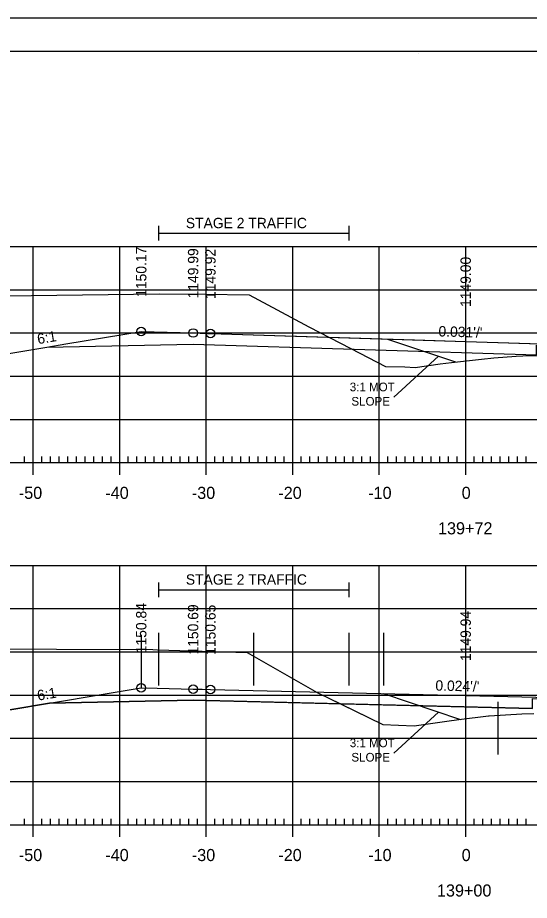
# Model space of a CAD drawing. Extents: x 1322838 to 1324533, y 339903 to 351025.
# Drawn here: x 1323651.9 to 1323711.1, y 342574.4 to 342676.5 of the extents above; entities that cross this region are included whole.
import ezdxf

# ---------------------------------------------------------------- set-up
doc = ezdxf.new("R2010")
doc.units = 0
for name, color, linetype in [('R_Alt Surface', 7, 'Continuous'), ('R_Axis', 7, 'Continuous'), ('R_Axis Annot', 7, 'Continuous'), ('R_Border', 7, 'Continuous'), ('R_Exist Surface', 7, 'Continuous'), ('R_Fin Surface', 7, 'Continuous'), ('R_Fin Surface Annot', 7, 'Continuous'), ('R_Grid', 7, 'Continuous'), ('R_MOT', 7, 'Continuous'), ('R_No Plot', 7, 'Continuous')]:
    doc.layers.add(name, color=color, linetype=linetype)

msp = doc.modelspace()

# ---------------------------------------------------------------- linework, layer by layer
at = {"layer": 'R_Alt Surface'}
for points in [[(1323655.31, 342638.41), (1323672.21, 342638.74), (1323711.91, 342637.5), (1323711.92, 342638.63), (1323733.91, 342637.94), (1323733.92, 342636.82), (1323735.22, 342636.78), (1323749.68, 342636.42)], [(1323655.61, 342597.23), (1323672.21, 342597.56), (1323711.45, 342596.62), (1323711.46, 342597.75), (1323733.44, 342597.22), (1323733.45, 342596.1), (1323735.22, 342596.05), (1323749.21, 342595.77)]]:
    msp.add_lwpolyline(points, dxfattribs=at)
at = {"layer": 'R_Axis'}
for p, q in [((1323653.72, 342623.65), (1323653.72, 342626.45)), ((1323663.72, 342623.65), (1323663.72, 342626.45)), ((1323673.72, 342623.65), (1323673.72, 342626.45)), ((1323683.72, 342623.65), (1323683.72, 342626.45)), ((1323693.72, 342623.65), (1323693.72, 342626.45)), ((1323703.72, 342623.65), (1323703.72, 342626.45)), ((1323563.72, 342625.05), (1323843.72, 342625.05)), ((1323652.72, 342625.05), (1323652.72, 342625.75)), ((1323654.72, 342625.05), (1323654.72, 342625.75)), ((1323655.72, 342625.05), (1323655.72, 342625.75)), ((1323656.72, 342625.05), (1323656.72, 342625.75)), ((1323657.72, 342625.05), (1323657.72, 342625.75)), ((1323658.72, 342625.05), (1323658.72, 342625.75)), ((1323659.72, 342625.05), (1323659.72, 342625.75)), ((1323660.72, 342625.05), (1323660.72, 342625.75)), ((1323661.72, 342625.05), (1323661.72, 342625.75)), ((1323662.72, 342625.05), (1323662.72, 342625.75)), ((1323664.72, 342625.05), (1323664.72, 342625.75)), ((1323665.72, 342625.05), (1323665.72, 342625.75)), ((1323666.72, 342625.05), (1323666.72, 342625.75)), ((1323667.72, 342625.05), (1323667.72, 342625.75)), ((1323668.72, 342625.05), (1323668.72, 342625.75)), ((1323669.72, 342625.05), (1323669.72, 342625.75)), ((1323670.72, 342625.05), (1323670.72, 342625.75)), ((1323671.72, 342625.05), (1323671.72, 342625.75)), ((1323672.72, 342625.05), (1323672.72, 342625.75)), ((1323674.72, 342625.05), (1323674.72, 342625.75)), ((1323675.72, 342625.05), (1323675.72, 342625.75)), ((1323676.72, 342625.05), (1323676.72, 342625.75)), ((1323677.72, 342625.05), (1323677.72, 342625.75)), ((1323678.72, 342625.05), (1323678.72, 342625.75)), ((1323679.72, 342625.05), (1323679.72, 342625.75)), ((1323680.72, 342625.05), (1323680.72, 342625.75)), ((1323681.72, 342625.05), (1323681.72, 342625.75)), ((1323682.72, 342625.05), (1323682.72, 342625.75)), ((1323684.72, 342625.05), (1323684.72, 342625.75)), ((1323685.72, 342625.05), (1323685.72, 342625.75)), ((1323686.72, 342625.05), (1323686.72, 342625.75)), ((1323687.72, 342625.05), (1323687.72, 342625.75)), ((1323688.72, 342625.05), (1323688.72, 342625.75)), ((1323689.72, 342625.05), (1323689.72, 342625.75)), ((1323690.72, 342625.05), (1323690.72, 342625.75)), ((1323691.72, 342625.05), (1323691.72, 342625.75)), ((1323692.72, 342625.05), (1323692.72, 342625.75)), ((1323694.72, 342625.05), (1323694.72, 342625.75)), ((1323695.72, 342625.05), (1323695.72, 342625.75)), ((1323696.72, 342625.05), (1323696.72, 342625.75)), ((1323697.72, 342625.05), (1323697.72, 342625.75)), ((1323698.72, 342625.05), (1323698.72, 342625.75)), ((1323699.72, 342625.05), (1323699.72, 342625.75)), ((1323700.72, 342625.05), (1323700.72, 342625.75)), ((1323701.72, 342625.05), (1323701.72, 342625.75)), ((1323702.72, 342625.05), (1323702.72, 342625.75)), ((1323704.72, 342625.05), (1323704.72, 342625.75)), ((1323705.72, 342625.05), (1323705.72, 342625.75)), ((1323706.72, 342625.05), (1323706.72, 342625.75)), ((1323707.72, 342625.05), (1323707.72, 342625.75)), ((1323708.72, 342625.05), (1323708.72, 342625.75)), ((1323709.72, 342625.05), (1323709.72, 342625.75)), ((1323710.72, 342625.05), (1323710.72, 342625.75)), ((1323653.72, 342581.76), (1323653.72, 342584.56)), ((1323663.72, 342581.76), (1323663.72, 342584.56)), ((1323673.72, 342581.76), (1323673.72, 342584.56)), ((1323683.72, 342581.76), (1323683.72, 342584.56)), ((1323693.72, 342581.76), (1323693.72, 342584.56)), ((1323703.72, 342581.76), (1323703.72, 342584.56)), ((1323563.72, 342583.16), (1323843.72, 342583.16)), ((1323652.72, 342583.16), (1323652.72, 342583.86)), ((1323654.72, 342583.16), (1323654.72, 342583.86)), ((1323655.72, 342583.16), (1323655.72, 342583.86)), ((1323656.72, 342583.16), (1323656.72, 342583.86)), ((1323657.72, 342583.16), (1323657.72, 342583.86)), ((1323658.72, 342583.16), (1323658.72, 342583.86)), ((1323659.72, 342583.16), (1323659.72, 342583.86)), ((1323660.72, 342583.16), (1323660.72, 342583.86)), ((1323661.72, 342583.16), (1323661.72, 342583.86)), ((1323662.72, 342583.16), (1323662.72, 342583.86)), ((1323664.72, 342583.16), (1323664.72, 342583.86)), ((1323665.72, 342583.16), (1323665.72, 342583.86)), ((1323666.72, 342583.16), (1323666.72, 342583.86)), ((1323667.72, 342583.16), (1323667.72, 342583.86)), ((1323668.72, 342583.16), (1323668.72, 342583.86)), ((1323669.72, 342583.16), (1323669.72, 342583.86)), ((1323670.72, 342583.16), (1323670.72, 342583.86)), ((1323671.72, 342583.16), (1323671.72, 342583.86)), ((1323672.72, 342583.16), (1323672.72, 342583.86)), ((1323674.72, 342583.16), (1323674.72, 342583.86)), ((1323675.72, 342583.16), (1323675.72, 342583.86)), ((1323676.72, 342583.16), (1323676.72, 342583.86)), ((1323677.72, 342583.16), (1323677.72, 342583.86)), ((1323678.72, 342583.16), (1323678.72, 342583.86)), ((1323679.72, 342583.16), (1323679.72, 342583.86)), ((1323680.72, 342583.16), (1323680.72, 342583.86)), ((1323681.72, 342583.16), (1323681.72, 342583.86)), ((1323682.72, 342583.16), (1323682.72, 342583.86)), ((1323684.72, 342583.16), (1323684.72, 342583.86)), ((1323685.72, 342583.16), (1323685.72, 342583.86)), ((1323686.72, 342583.16), (1323686.72, 342583.86)), ((1323687.72, 342583.16), (1323687.72, 342583.86)), ((1323688.72, 342583.16), (1323688.72, 342583.86)), ((1323689.72, 342583.16), (1323689.72, 342583.86)), ((1323690.72, 342583.16), (1323690.72, 342583.86)), ((1323691.72, 342583.16), (1323691.72, 342583.86)), ((1323692.72, 342583.16), (1323692.72, 342583.86)), ((1323694.72, 342583.16), (1323694.72, 342583.86)), ((1323695.72, 342583.16), (1323695.72, 342583.86)), ((1323696.72, 342583.16), (1323696.72, 342583.86)), ((1323697.72, 342583.16), (1323697.72, 342583.86)), ((1323698.72, 342583.16), (1323698.72, 342583.86)), ((1323699.72, 342583.16), (1323699.72, 342583.86)), ((1323700.72, 342583.16), (1323700.72, 342583.86)), ((1323701.72, 342583.16), (1323701.72, 342583.86)), ((1323702.72, 342583.16), (1323702.72, 342583.86)), ((1323704.72, 342583.16), (1323704.72, 342583.86)), ((1323705.72, 342583.16), (1323705.72, 342583.86)), ((1323706.72, 342583.16), (1323706.72, 342583.86)), ((1323707.72, 342583.16), (1323707.72, 342583.86)), ((1323708.72, 342583.16), (1323708.72, 342583.86)), ((1323709.72, 342583.16), (1323709.72, 342583.86)), ((1323710.72, 342583.16), (1323710.72, 342583.86))]:
    msp.add_line(p, q, dxfattribs=at)
at = {"layer": 'R_Axis Annot'}
for p, q in [((1323668.21, 342652.42), (1323668.21, 342650.72)), ((1323690.21, 342652.42), (1323690.21, 342650.72)), ((1323668.21, 342651.57), (1323690.21, 342651.57)), ((1323668.21, 342611.2), (1323668.21, 342609.49)), ((1323690.21, 342611.2), (1323690.21, 342609.49)), ((1323668.21, 342610.34), (1323690.21, 342610.34))]:
    msp.add_line(p, q, dxfattribs=at)
at = {"layer": 'R_Border'}
for p, q in [((1323545.72, 342672.62), (1323861.9, 342672.62)), ((1323698.24, 342672.36), (1323698.24, 342672.36)), ((1323698.24, 342672.36), (1323698.24, 342672.36))]:
    msp.add_line(p, q, dxfattribs=at)
at = {"layer": 'R_Exist Surface'}
for points in [[(1323632.78, 342644.12), (1323668.3, 342644.56), (1323673.66, 342644.54), (1323678.71, 342644.45), (1323681.91, 342642.72), (1323685.58, 342640.74), (1323690.45, 342638.26), (1323694.47, 342636.18), (1323696.67, 342636.11), (1323697.89, 342636.06), (1323700.79, 342636.47), (1323702.07, 342636.64), (1323705.55, 342637.03), (1323706.98, 342637.17), (1323709.57, 342637.35), (1323710.31, 342637.41), (1323713.23, 342637.44)], [(1323606.9, 342603.7), (1323656.43, 342603.46), (1323667.55, 342603.42), (1323668.11, 342603.4), (1323678.47, 342603.07), (1323681.15, 342601.54), (1323686.56, 342598.47), (1323692.5, 342595.56), (1323694.13, 342594.76), (1323697.76, 342594.6), (1323697.77, 342594.6), (1323697.78, 342594.6), (1323701.53, 342595.15), (1323702.92, 342595.32), (1323706.35, 342595.74), (1323706.42, 342595.74), (1323710.2, 342596), (1323711.61, 342596.02)]]:
    msp.add_lwpolyline(points, dxfattribs=at)
at = {"layer": 'R_Fin Surface'}
for points in [[(1323646.43, 342636.93), (1323655.31, 342638.41), (1323657.5, 342638.77), (1323666.21, 342640.22), (1323667.41, 342640.19), (1323672.21, 342640.04), (1323673.81, 342639.99), (1323674.21, 342639.97), (1323697.81, 342639.24), (1323703.72, 342639.05), (1323727.32, 342638.32), (1323733.22, 342638.13), (1323734.82, 342638.08), (1323735.22, 342638.07), (1323736.41, 342638.02), (1323741.22, 342637.83), (1323747.97, 342636.7), (1323749.68, 342636.42), (1323760.52, 342634.61), (1323763.22, 342634.16), (1323777.23, 342638.83), (1323780.77, 342640.01)], [(1323666.21, 342640.22), (1323672.21, 342640.04), (1323674.21, 342639.97), (1323703.72, 342639.05), (1323733.22, 342638.13), (1323735.22, 342638.07), (1323741.22, 342637.83)], [(1323651.03, 342596.46), (1323655.61, 342597.23), (1323655.61, 342597.23), (1323661.83, 342598.27), (1323666.22, 342599), (1323668.07, 342598.95), (1323672.21, 342598.85), (1323672.22, 342598.85), (1323673.25, 342598.83), (1323674.22, 342598.81), (1323703.72, 342598.1), (1323729.6, 342597.48), (1323733.22, 342597.39), (1323735.22, 342597.35), (1323738.61, 342597.21), (1323741.22, 342597.11), (1323749.21, 342595.77), (1323762.11, 342593.62), (1323763.22, 342593.44), (1323764.15, 342593.75), (1323773.77, 342596.96)]]:
    msp.add_lwpolyline(points, dxfattribs=at)
at = {"layer": 'R_Grid'}
for p, q in [((1323563.72, 342650.05), (1323843.72, 342650.05)), ((1323653.72, 342625.05), (1323653.72, 342650.05)), ((1323663.72, 342625.05), (1323663.72, 342650.05)), ((1323673.72, 342625.05), (1323673.72, 342650.05)), ((1323683.72, 342625.05), (1323683.72, 342650.05)), ((1323693.72, 342625.05), (1323693.72, 342650.05)), ((1323703.72, 342625.05), (1323703.72, 342650.05)), ((1323563.72, 342645.05), (1323843.72, 342645.05)), ((1323563.72, 342640.05), (1323843.72, 342640.05)), ((1323563.72, 342635.05), (1323843.72, 342635.05)), ((1323563.72, 342630.05), (1323843.72, 342630.05)), ((1323563.72, 342625.05), (1323843.72, 342625.05)), ((1323563.72, 342613.16), (1323843.72, 342613.16)), ((1323653.72, 342583.16), (1323653.72, 342613.16)), ((1323663.72, 342583.16), (1323663.72, 342613.16)), ((1323673.72, 342583.16), (1323673.72, 342613.16)), ((1323683.72, 342583.16), (1323683.72, 342613.16)), ((1323693.72, 342583.16), (1323693.72, 342613.16)), ((1323703.72, 342583.16), (1323703.72, 342613.16)), ((1323563.72, 342608.16), (1323843.72, 342608.16)), ((1323563.72, 342603.16), (1323843.72, 342603.16)), ((1323563.72, 342598.16), (1323843.72, 342598.16)), ((1323563.72, 342593.16), (1323843.72, 342593.16)), ((1323563.72, 342588.16), (1323843.72, 342588.16)), ((1323563.72, 342583.16), (1323843.72, 342583.16))]:
    msp.add_line(p, q, dxfattribs=at)
at = {"layer": 'R_MOT'}
for p, q in [((1323694.7, 342639.33), (1323702.56, 342636.71)), ((1323695.4, 342632.62), (1323700.59, 342637.37)), ((1323694.21, 342598.33), (1323703.14, 342595.35)), ((1323695.4, 342591.45), (1323700.59, 342596.2))]:
    msp.add_line(p, q, dxfattribs=at)
at = {"layer": 'R_No Plot'}
for p, q in [((1323533.31, 342676.51), (1323866.65, 342676.51)), ((1323666.21, 342605.11), (1323666.21, 342599)), ((1323668.21, 342605.36), (1323668.21, 342599.25)), ((1323679.21, 342605.36), (1323679.21, 342599.25)), ((1323690.21, 342605.36), (1323690.21, 342599.25)), ((1323694.21, 342605.36), (1323694.21, 342599.25)), ((1323707.45, 342597.39), (1323707.45, 342591.28))]:
    msp.add_line(p, q, dxfattribs=at)
for points in [[(1323533.31, 342676.51), (1323866.65, 342676.51), (1323866.65, 342463.18), (1323533.31, 342463.18)], [(1323779.64, 342672.62), (1323799.26, 342672.62), (1323799.26, 342662.74), (1323815.37, 342662.74), (1323838.57, 342662.74), (1323838.57, 342630.07), (1323861.77, 342630.07), (1323861.9, 342467.16), (1323545.72, 342467.16), (1323545.72, 342672.62)], [(1323619.28, 342603.64), (1323656.43, 342603.46), (1323667.55, 342603.42), (1323668.11, 342603.4), (1323678.47, 342603.07), (1323681.15, 342601.54), (1323686.56, 342598.47), (1323689.24, 342597.15), (1323672.21, 342597.56), (1323655.61, 342597.23), (1323655.61, 342597.23), (1323651.03, 342596.46), (1323644.22, 342595.33), (1323644.21, 342595.33), (1323632.73, 342599.16), (1323619.28, 342603.64), (1323619.28, 342603.64)]]:
    msp.add_lwpolyline(points, close=True, dxfattribs=at)
msp.add_lwpolyline([(1323711.45, 342596.62), (1323689.24, 342597.15), (1323692.5, 342595.56), (1323694.13, 342594.76), (1323697.76, 342594.6), (1323697.77, 342594.6), (1323697.78, 342594.6), (1323701.53, 342595.15), (1323702.92, 342595.32), (1323706.35, 342595.74), (1323706.42, 342595.74), (1323710.2, 342596), (1323711.61, 342596.02)], dxfattribs=at)
for centre in [(1323666.21, 342640.22), (1323672.21, 342640.04), (1323674.21, 342639.97), (1323666.21, 342599), (1323666.21, 342599), (1323672.21, 342598.85), (1323672.21, 342598.85), (1323674.21, 342598.81), (1323674.21, 342598.81)]:
    msp.add_circle(centre, 0.5, dxfattribs=at)

# ---------------------------------------------------------------- texts
at = {"layer": 'R_Axis Annot'}
for s, height, p in [('STAGE 2 TRAFFIC', 1.2, (1323671.37, 342652.16)), ('-50', 1.4, (1323652.06, 342620.85)), ('-40', 1.4, (1323662.06, 342620.85)), ('-30', 1.4, (1323672.06, 342620.85)), ('-20', 1.4, (1323682.06, 342620.85)), ('-10', 1.4, (1323692.45, 342620.85)), ('0', 1.4, (1323703.26, 342620.85)), ('139+72', 1.4, (1323700.52, 342616.75)), ('STAGE 2 TRAFFIC', 1.2, (1323671.37, 342610.93)), ('-50', 1.4, (1323652.06, 342578.96)), ('-40', 1.4, (1323662.06, 342578.96)), ('-30', 1.4, (1323672.06, 342578.96)), ('-20', 1.4, (1323682.06, 342578.96)), ('-10', 1.4, (1323692.45, 342578.96)), ('0', 1.4, (1323703.26, 342578.96)), ('139+00', 1.4, (1323700.4, 342574.86))]:
    msp.add_text(s, height=height, dxfattribs=at).set_placement(p)
at = {"layer": 'R_Fin Surface Annot'}
for s, rotation, p in [('1150.17', 90, (1323666.81, 342644.22)), ('1149.99', 90, (1323672.81, 342644.04)), ('1149.92', 90, (1323674.81, 342643.97)), ('1149.00', 90, (1323704.32, 342643.05)), ('6:1', 9.4615, (1323654.29, 342638.74)), ("0.031'/'", 358.2099, (1323700.56, 342639.65)), ('1150.84', 90, (1323666.81, 342603)), ('1150.69', 90, (1323672.81, 342602.85)), ('1150.65', 90, (1323674.81, 342602.81)), ('1149.94', 90, (1323704.32, 342602.1)), ("0.024'/'", 358.6291, (1323700.21, 342598.68)), ('6:1', 9.4636, (1323654.29, 342597.51))]:
    msp.add_text(s, height=1.2, rotation=rotation, dxfattribs=at).set_placement(p)
at = {"layer": 'R_MOT'}
for s, p in [('3:1 MOT', (1323690.32, 342633.3)), ('SLOPE', (1323690.51, 342631.64)), ('3:1 MOT', (1323690.32, 342592.13)), ('SLOPE', (1323690.51, 342590.47))]:
    msp.add_text(s, height=1, dxfattribs=at).set_placement(p)

doc.saveas('drawing.dxf')
